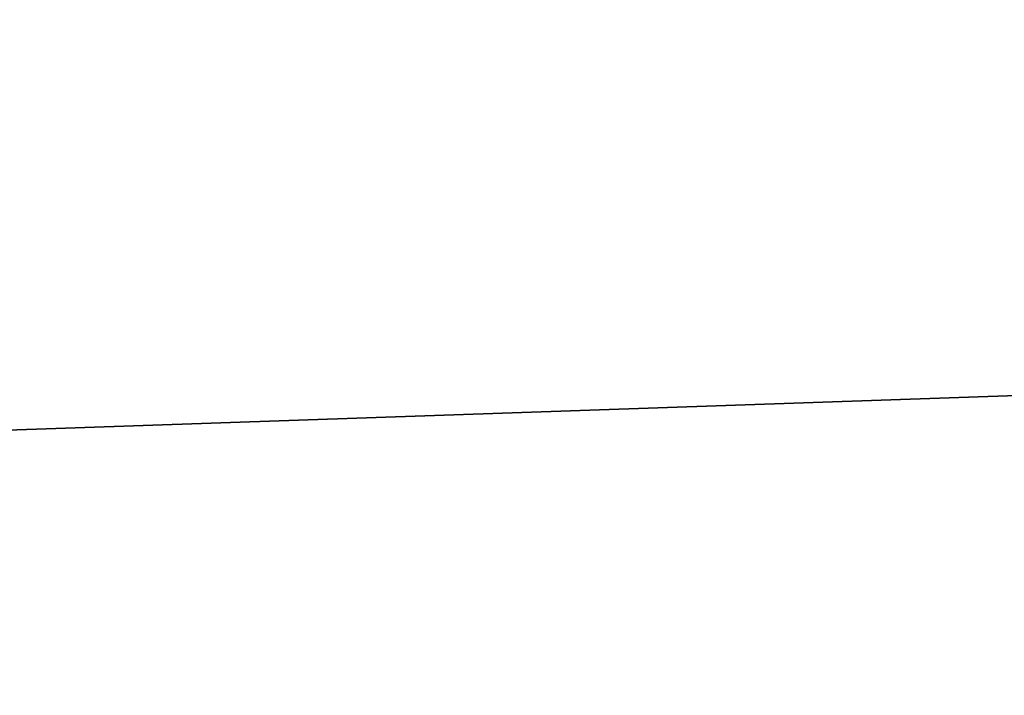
# Model space of a CAD drawing. Header units: millimetres. Extents: x -522 to 188, y -54 to 63.
# Tile 350 of 656: x -4.11858 to -4.10741, y -36.79234 to -36.78468. Entities that reach past the tile are written whole.
import ezdxf

# ---------------------------------------------------------------- set-up
doc = ezdxf.new("R2010")
doc.units = ezdxf.units.MM
doc.header["$LTSCALE"] = 65.185185
for name, color, linetype in [('1', 7, 'CONTINUOUS'), ('2', 7, 'CONTINUOUS'), ('8', 7, 'CONTINUOUS'), ('9', 7, 'CONTINUOUS')]:
    doc.layers.add(name, color=color, linetype=linetype)

msp = doc.modelspace()

# ---------------------------------------------------------------- linework, layer by layer
at = {"layer": '1', "color": 7, "linetype": 'CONTINUOUS'}
for points in [[(-4.178775, -36.8, -12.310068), (-3.364648, 23, -12.557036), (-3.364709, -36.8, -12.557017), (-4.178775, -36.8, -12.310068)], [(-4.178713, 23, -12.310092), (-3.364648, 23, -12.557036), (-4.178775, -36.8, -12.310068), (-4.178713, 23, -12.310092)]]:
    msp.add_3dface(points, dxfattribs=at)
at = {"layer": '2', "color": 7, "linetype": 'CONTINUOUS'}
for points in [[(-3.364709, -36.8, 12.557017), (-4.178713, 23, 12.310092), (-4.178775, -36.8, 12.310068), (-3.364709, -36.8, 12.557017)], [(-3.364648, 23, 12.557036), (-4.178713, 23, 12.310092), (-3.364709, -36.8, 12.557017), (-3.364648, 23, 12.557036)]]:
    msp.add_3dface(points, dxfattribs=at)
at = {"layer": '8', "color": 3, "linetype": 'CONTINUOUS'}
for points in [[(-3.580653, -36.770913, -10.548265), (-4.217377, -36.792709, -10.181648), (-4.262876, -36.770913, -10.291494), (-3.580653, -36.770913, -10.548265)], [(-3.542435, -36.792709, -10.435678), (-4.217377, -36.792709, -10.181648), (-3.580653, -36.770913, -10.548265), (-3.542435, -36.792709, -10.435678)]]:
    msp.add_3dface(points, dxfattribs=at)
at = {"layer": '9', "color": 3, "linetype": 'CONTINUOUS'}
for points in [[(-4.217377, -36.792709, 10.181648), (-3.542435, -36.792709, 10.435678), (-4.262876, -36.770913, 10.291494), (-4.217377, -36.792709, 10.181648)], [(-4.262876, -36.770913, 10.291494), (-3.542435, -36.792709, 10.435678), (-3.580653, -36.770913, 10.548265), (-4.262876, -36.770913, 10.291494)]]:
    msp.add_3dface(points, dxfattribs=at)

doc.saveas('drawing.dxf')
